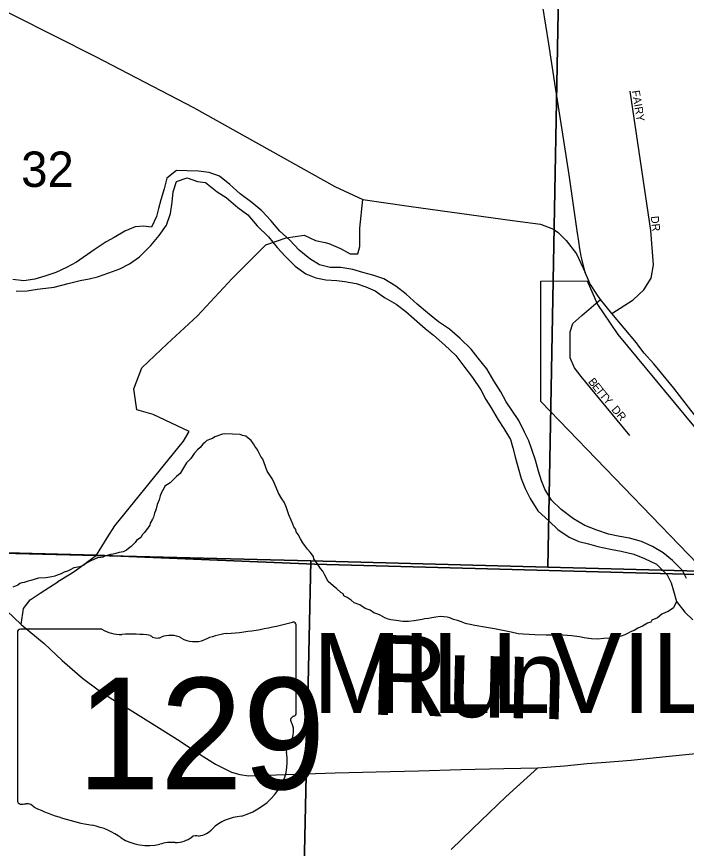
# Model space of a CAD drawing. Extents: x 1310247 to 1552180, y 377264 to 706493.
# Drawn here: x 1353470 to 1357655, y 512263 to 517460 of the extents above; entities that cross this region are included whole.
import ezdxf

# ---------------------------------------------------------------- set-up
doc = ezdxf.new("R2010")
doc.units = 0
for name, color, linetype in [('GM_X_City_Street', 7, 'Continuous'), ('GM_X_City_Street_Text', 7, 'Continuous'), ('GM_X_Corporation', 7, 'Continuous'), ('GM_X_Corporation_Text', 7, 'Continuous'), ('GM_X_County_Road', 7, 'Continuous'), ('GM_X_Major_River', 7, 'Continuous'), ('GM_X_Minor_River', 7, 'Continuous'), ('GM_X_Minor_River_Text', 7, 'Continuous'), ('GM_X_Section', 7, 'Continuous'), ('GM_X_Section_Text', 7, 'Continuous'), ('GM_X_State_Location', 7, 'Continuous'), ('GM_X_State_Route', 7, 'Continuous'), ('GM_X_State_Shield', 7, 'Continuous'), ('GM_X_Township', 7, 'Continuous'), ('GM_X_Township_Road', 7, 'Continuous'), ('GM_X_Township_ROW', 7, 'Continuous'), ('GM_X_Township_Subdivision', 7, 'Continuous'), ('GM_X_Township_Subdivision_Text', 7, 'Continuous'), ('GM_X_US_Route', 7, 'Continuous')]:
    doc.layers.add(name, color=color, linetype=linetype)

msp = doc.modelspace()

# ---------------------------------------------------------------- linework, layer by layer
at = {"layer": 'GM_X_City_Street'}
msp.add_lwpolyline([(1357301.9, 514842.7), (1357114.1, 515068.9), (1356997.6, 515211.4), (1356955.8, 515265.6), (1356929.1, 515327.9), (1356929.1, 515491), (1356944.8, 515541.8), (1357002.4, 515591.8), (1357118.5, 515691.4)], dxfattribs=at)
at = {"layer": 'GM_X_Corporation'}
msp.add_lwpolyline([(1357782.1, 513980.9), (1356746.3, 515054.6), (1356746.4, 515808), (1357034.1, 515809.6), (1357099.8, 515660.3), (1357179.4, 515543.7), (1357227.1, 515474), (1358292.8, 514186)], dxfattribs=at)
at = {"layer": 'GM_X_County_Road'}
for points in [[(1346013, 519573.1), (1346145.6, 519582.5), (1346569.2, 519625.9), (1346757.2, 519637.8), (1347170.2, 519644.3), (1347850.3, 519648.3), (1348201.7, 519645.6), (1348388.2, 519652.2), (1348771, 519650.9), (1348902.6, 519649.6), (1349052.5, 519644.3), (1349156.4, 519623.3), (1349291.9, 519579.9), (1350325.7, 519064.3), (1350759.8, 518842), (1351606.8, 518409.2), (1352154, 518126.5), (1352711.7, 517837.1), (1353450.9, 517468.8), (1353963.9, 517211), (1354574.2, 516892.8), (1355459.2, 516399.3), (1355632.3, 516317.4)], [(1355632.3, 516317.4), (1355920.6, 516276.5), (1356568.7, 516185.4), (1356742.4, 516164.2), (1356825.4, 516131.8), (1356854.4, 516110.8), (1356903.6, 516061.6), (1356967.7, 515977.3), (1357022, 515861.3)]]:
    msp.add_lwpolyline(points, dxfattribs=at)
at = {"layer": 'GM_X_Major_River'}
for points in [[(1355496.6, 515891.8), (1355428.4, 515893.2), (1355362.5, 515908.6), (1355301.1, 515946), (1355236, 516001.5), (1355177.1, 516062.8), (1355114.1, 516120.3), (1355059.3, 516185.6), (1355002.4, 516246.9), (1354939.3, 516298.4), (1354866.2, 516352), (1354803.2, 516411.5), (1354738.1, 516463), (1354672.3, 516486.4), (1354606.3, 516493.7), (1354536.1, 516497.2), (1354469.9, 516498.5), (1354408.7, 516449.6), (1354391.3, 516383.8), (1354371.8, 516316), (1354356.6, 516262.1), (1354343.5, 516210.3), (1354312, 516144.7), (1354262, 516149.7), (1354211.7, 516146.8), (1354146.9, 516120), (1354079.9, 516079.2), (1354029.1, 516052.2), (1353953.9, 516003.6), (1353843.9, 515925.6), (1353781, 515892.8), (1353714.1, 515860.1), (1353645.4, 515837.4), (1353582.8, 515818.6), (1353514.4, 515810), (1353446.3, 515817.4)], [(1353466.9, 515744.8), (1353535.1, 515747.4), (1353597.5, 515756.1), (1353651.8, 515763), (1353704.2, 515770), (1353792.9, 515792.3), (1353867.6, 515810.8), (1353924, 515821.7), (1353974.4, 515834.7), (1354047.2, 515859.3), (1354115.9, 515884), (1354174.7, 515914.8), (1354237.9, 515959.7), (1354307.6, 516030.5), (1354361.1, 516091.6), (1354406.6, 516156.8), (1354432.2, 516230.5), (1354441.7, 516300.5), (1354449.1, 516364.6), (1354468.5, 516430.3), (1354535.2, 516453.1), (1354600.9, 516429.6), (1354650.9, 516422.6), (1354724, 516365), (1354779.4, 516329.7), (1354852.3, 516268), (1354915.6, 516220.6)], [(1354915.6, 516220.6), (1354972.3, 516153.3), (1355043.1, 516083.6), (1355097.9, 516018.3), (1355148.9, 515963.1), (1355209.8, 515901.7), (1355277, 515852.2), (1355338.7, 515826.8), (1355402.7, 515815.5), (1355470.8, 515810.1), (1355520.8, 515805), (1355590.8, 515791.6), (1355652.6, 515772.3), (1355710.2, 515747), (1355769.5, 515705.7), (1355840.9, 515664.1), (1355902.1, 515616.7), (1355953.3, 515571.5), (1356022.3, 515512), (1356075.6, 515468.8), (1356146.5, 515407.1), (1356213.3, 515341.6), (1356270, 515268.2), (1356318.8, 515205), (1356371.4, 515127.7), (1356402.2, 515066.9), (1356435.2, 515016.1), (1356477.8, 514941), (1356514.7, 514886.1), (1356555.4, 514817), (1356570.4, 514764.6), (1356587.1, 514700), (1356603.9, 514641.5), (1356622.5, 514573), (1356647.3, 514512.3), (1356678.1, 514449.5), (1356726.6, 514372.2), (1356797.5, 514306.6), (1356852.6, 514255.3), (1356921.8, 514207.8), (1356983.4, 514180.4), (1357043.3, 514165.2), (1357101.2, 514149.9), (1357181.1, 514132.2), (1357247, 514118.9), (1357326.9, 514101.2), (1357392.5, 514073.8), (1357468, 514038.1), (1357534.9, 513972.5), (1357559.9, 513921.9), (1357574.9, 513871.4), (1357593.5, 513804.9), (1357644.3, 513739.6), (1357695.4, 513690.5)], [(1357654.7, 513948), (1357629.7, 513998.7), (1357568.8, 514062.1), (1357509.6, 514109.5), (1357442.3, 514149), (1357374.7, 514180.4), (1357298.9, 514200), (1357238.9, 514211.3), (1357169, 514226.8), (1357095.3, 514250.3), (1357019.7, 514280), (1356950.3, 514321.5), (1356873.3, 514379.3), (1356812.3, 514438.7), (1356769.6, 514507.8), (1356750.6, 514558.3), (1356731.8, 514618.8), (1356711.2, 514687.5), (1356688.5, 514754.1), (1356669.6, 514808.7), (1356642.7, 514863.4), (1356608.1, 514936.3), (1356563.3, 515001.4), (1356528.3, 515052.3), (1356495.5, 515115.1), (1356450.8, 515184.2), (1356408.2, 515259.3), (1356353.5, 515326.6), (1356310.5, 515381.7), (1356241.7, 515449.3), (1356174.7, 515506.8), (1356105.4, 515552.4), (1356036.4, 515610), (1355973.3, 515663.4), (1355904.4, 515725), (1355839.2, 515776.5), (1355764, 515822.1), (1355696.2, 515843.6), (1355632.3, 515860.9), (1355570.5, 515880.2), (1355496.6, 515891.8)]]:
    msp.add_lwpolyline(points, dxfattribs=at)
at = {"layer": 'GM_X_Minor_River'}
for points in [[(1355105.7, 514483), (1355080.9, 514541.7), (1355069.5, 514570.1), (1355055.9, 514588.5), (1355036.5, 514619.1), (1355017.7, 514671.7), (1355008.1, 514694), (1354996.5, 514710.3), (1354979.2, 514744.8), (1354971.5, 514759.1), (1354957.8, 514775.5), (1354950.1, 514789.7), (1354934.6, 514812.1), (1354916.9, 514826.6), (1354903.1, 514839), (1354881.1, 514843.5), (1354867.1, 514847.9), (1354819, 514851.1), (1354768.9, 514852.4), (1354756.8, 514850.7), (1354708.2, 514833.8), (1354693.9, 514824.1), (1354681.8, 514820.4), (1354659.5, 514811), (1354645.1, 514799.3), (1354632.8, 514787.5), (1354616.3, 514767.9), (1354599.9, 514752.3), (1354579.3, 514730.7), (1354566.8, 514711), (1354558.5, 514699.1), (1354531.7, 514671.7), (1354506.7, 514630.2), (1354492, 514604.5), (1354469.5, 514587), (1354428.4, 514545.9), (1354395.8, 514526.7), (1354391.5, 514514.8), (1354374.8, 514487.1), (1354366.3, 514465.2), (1354359.7, 514441.3), (1354349, 514411.5), (1354342.3, 514383.6), (1354338, 514371.7), (1354331.7, 514357.8), (1354325, 514331.9), (1354318.7, 514320), (1354304.1, 514294.3), (1354301.8, 514282.3), (1354291.4, 514268.5), (1354268.6, 514237), (1354256.3, 514223.3), (1354245.8, 514205.5), (1354219.2, 514186.1), (1354210.9, 514174.2), (1354186.3, 514148.8), (1354169.9, 514137.2), (1354155.6, 514125.5), (1354135.3, 514116), (1354111.1, 514110.5), (1354090.9, 514105), (1354072.7, 514101.5), (1354056.6, 514099.9), (1354036.3, 514092.3), (1354024.3, 514090.6), (1354010, 514083), (1353995.9, 514079.3), (1353975.8, 514077.8), (1353933.2, 514058.8), (1353902.7, 514043.5), (1353890.4, 514031.8), (1353866, 514022.4), (1353827.7, 514015.3), (1353805.4, 514003.8), (1353787.1, 513994.2), (1353766.9, 513988.7), (1353748.5, 513977.1), (1353724.3, 513969.7), (1353708.1, 513964.1), (1353689.9, 513958.5), (1353651.6, 513953.5), (1353607.3, 513950.6), (1353558.8, 513935.7), (1353542.7, 513932.1), (1353516.4, 513924.7), (1353502.2, 513921.1), (1353490.1, 513917.4), (1353477.8, 513907.6), (1353445.4, 513894.4)], [(1357593.5, 513804.9), (1357574.9, 513765.6), (1357540.2, 513742.4), (1357524, 513736.8), (1357501.7, 513725.3), (1357475.1, 513703.9), (1357438.6, 513688.8), (1357432.3, 513676.9), (1357412, 513669.4), (1357381.5, 513650.1), (1357351.1, 513638.8), (1357328.6, 513623.3), (1357310.4, 513617.7), (1357286, 513604.3), (1357269.8, 513596.7), (1357247.5, 513589.2), (1357213.3, 513584.1), (1357174.9, 513577), (1357138.7, 513573.9), (1357098.5, 513570.9), (1357062.4, 513571.8), (1357044.4, 513574.2), (1357016.4, 513578.9), (1356986.4, 513583.7), (1356936.3, 513591), (1356860.2, 513596.9), (1356838.1, 513597.4), (1356822, 513595.8), (1356777.8, 513594.9), (1356707.5, 513596.7), (1356673.5, 513599.5), (1356635.3, 513600.5), (1356603.3, 513603.3), (1356559.4, 513614.4), (1356517.4, 513621.5), (1356455.4, 513635), (1356405.4, 513642.3), (1356333.4, 513656.1), (1356303.4, 513660.9), (1356283.5, 513665.4), (1356269.5, 513669.7), (1356249.6, 513678.3), (1356223.7, 513686.9), (1356199.8, 513693.5), (1356175.9, 513702.2), (1356159.9, 513706.6), (1356139.9, 513709.1), (1356115.9, 513711.7), (1356089.7, 513708.3), (1356077.5, 513704.6), (1356063.4, 513703), (1356043.3, 513699.4), (1356021.1, 513696), (1356005, 513692.4), (1355954.6, 513683.6), (1355918.3, 513680.5), (1355884.2, 513681.3), (1355842.2, 513686.4), (1355808.2, 513691.3), (1355792.2, 513695.7), (1355770.3, 513704.2), (1355742.5, 513719), (1355726.6, 513725.4), (1355702.7, 513734), (1355679, 513750.6), (1355647.1, 513761.5), (1355613.5, 513784.3), (1355579.7, 513797.2), (1355560, 513813.8), (1355536.3, 513830.4), (1355514.4, 513841), (1355510.7, 513853.1), (1355496.8, 513861.5), (1355471.3, 513884.2), (1355447.6, 513902.8), (1355416.1, 513929.7), (1355395, 513970.3), (1355383.5, 513994.7), (1355367.8, 514011.1), (1355344.6, 514049.8), (1355327.1, 514072.3), (1355325.4, 514086.4), (1355303.9, 514113), (1355288.3, 514131.4), (1355274.6, 514149.8), (1355259.1, 514172.3), (1355243.6, 514196.7), (1355230.2, 514223.1), (1355216.5, 514241.5), (1355214.8, 514255.6), (1355201.2, 514272), (1355195.5, 514288.2), (1355186.1, 514314.5), (1355170.8, 514347), (1355153.9, 514397.5), (1355142.5, 514425.9), (1355126.9, 514446.3), (1355105.7, 514483)]]:
    msp.add_lwpolyline(points, dxfattribs=at)
at = {"layer": 'GM_X_Section'}
for points in [[(1356887, 519278.3), (1356789.5, 514019.9), (1355308.3, 514059.8), (1351534.1, 514153.2), (1351628.4, 519447.7)], [(1362094.6, 519154.1), (1362023, 513887.1), (1360737.5, 513916.3), (1356789.5, 514019.9), (1356887, 519278.3)], [(1351212.3, 514163), (1351534.1, 514153.2), (1355308.3, 514059.8), (1355190, 508595.8), (1351042.4, 508718.3)], [(1356789.5, 514019.9), (1360737.5, 513916.3), (1360552.3, 508498), (1355190, 508595.8), (1355308.3, 514059.8)]]:
    msp.add_lwpolyline(points, close=True, dxfattribs=at)
at = {"layer": 'GM_X_State_Route'}
for points in [[(1353409.6, 513746.5), (1353499.1, 513662.1), (1353641.2, 513542.7), (1353754.5, 513437.3), (1353880.8, 513327.2), (1353979.6, 513253.2), (1354070.5, 513192.9), (1354179.1, 513127.8), (1354363.2, 513014.4), (1354491, 512931.6), (1354601.2, 512859.2), (1354712.9, 512788.5), (1354811.8, 512737.8), (1354865.7, 512723.4), (1354921.2, 512716.1), (1354981.5, 512717.7), (1355093.3, 512721.7), (1355459.9, 512733.8), (1355717.2, 512740.2), (1355980.9, 512747.5), (1356244.7, 512755.5), (1356513.2, 512761.1), (1356726.7, 512765.1), (1356893.1, 512777.8), (1357035.5, 512792.9), (1357151.5, 512800.5), (1357309, 512813.7), (1357506, 512835.4), (1357713.5, 512856.1)], [(1356184.3, 512256.3), (1356318.1, 512385.4), (1356525.9, 512584.1), (1356726.7, 512765.1)]]:
    msp.add_lwpolyline(points, dxfattribs=at)
at = {"layer": 'GM_X_State_Shield'}
for p, q in [((1353476.1, 513614.5), (1353476.1, 512557.9)), ((1354002.9, 513632.7), (1353493.3, 513632.7)), ((1355216.3, 513106.1), (1355216.3, 513658.9)), ((1355216.2, 513106.3), (1355216.3, 513106.1))]:
    msp.add_line(p, q, dxfattribs=at)
for centre, major_axis, start_param, end_param in [((1354596.5, 515073.2), (1845.5, 0), 4.814394, 5.042369), ((1355197, 513661.2), (19.4, 0), 6.141152, 7.989035), ((1353496.1, 513616.7), (20.2, 0), 1.712693, 3.28349), ((1354124.3, 513755.3), (195.5, 0), 4.042523, 4.731795), ((1354189.1, 513039.5), (702, 0), 1.404758, 1.657858), ((1354348.5, 513622.2), (56.4, 0), 3.836095, 5.185415), ((1354431.3, 513500.1), (117.3, 0), 0.950623, 2.079405), ((1354582.7, 513667.6), (141.1, 0), 4.081561, 5.145723), ((1354831.9, 513309.9), (371.3, 0), 1.699011, 2.107814), ((1355211.9, 513065.5), (30, 0), 1.883978, 3.671073), ((1355195.7, 513104), (20.7, 0), 5.05454, 6.418171), ((1355021.1, 512995.7), (180, 0), 5.934695, 6.695948), ((1355285.8, 512874.8), (130.9, 0), 2.387724, 3.262537), ((1354699.8, 512804.5), (461.6, 0), 5.101752, 6.440018), ((1353496.3, 512555.5), (20.3, 0), 3.00124, 4.508301), ((1353499.3, 512663.6), (155.2, 0), 4.665946, 4.897461), ((1353531.1, 512496.9), (56, 0), 0.519207, 1.627899), ((1354237.7, 513446.2), (1332.7, 0), 4.195997, 4.488961), ((1354894.5, 512261.2), (252.8, 0), 1.647645, 2.488434), ((1353840.4, 512083.2), (417, 0), 0.823519, 1.323587), ((1354574.2, 512455.5), (149.1, 0), 4.937069, 5.64225), ((1354291.4, 512491.7), (264.6, 0), 4.026481, 4.996735), ((1354463.6, 512412.5), (141, 0), 4.691044, 5.507374), ((1354591.1, 512310.2), (39.7, 0), 1.147584, 2.315152), ((1354444.2, 512126.3), (217.4, 0), 1.495662, 1.94098)]:
    msp.add_ellipse(centre, major_axis=major_axis, ratio=0.8, start_param=start_param, end_param=end_param, dxfattribs=at)
at = {"layer": 'GM_X_Township'}
for points in [[(1368014.4, 513825.3), (1364164.5, 513845.1), (1362027.9, 513856.1), (1360591.1, 513895.4), (1359769.4, 513917.8), (1359656.5, 513920.9), (1359187.9, 513933.7), (1355331.6, 514039), (1353969.5, 514093.9), (1351561.1, 514156.6), (1351530.7, 514155.7), (1351323.3, 514149.7)], [(1351323.3, 514149.7), (1351530.7, 514155.7), (1351561.1, 514156.6), (1353969.5, 514093.9), (1355331.6, 514039), (1359187.9, 513933.7), (1359656.5, 513920.9), (1359769.4, 513917.8), (1360591.1, 513895.4), (1362027.9, 513856.1), (1364164.5, 513845.1), (1368014.4, 513825.3)]]:
    msp.add_lwpolyline(points, dxfattribs=at)
at = {"layer": 'GM_X_Township_Road'}
for points in [[(1355398.6, 516047.8), (1355421.4, 516042.8), (1355494.5, 516010.1), (1355555, 515977.3), (1355602.8, 515978.1), (1355614.6, 516023.5), (1355614.3, 516137.2), (1355632.3, 516317.4)], [(1353726.7, 513928.9), (1353728.3, 513929.9), (1353806.2, 513978.4)], [(1353499.1, 513662.1), (1353513.6, 513761), (1353554.6, 513816.5), (1353617.3, 513857.5), (1353726.7, 513928.9)]]:
    msp.add_lwpolyline(points, dxfattribs=at)
at = {"layer": 'GM_X_Township_ROW'}
for points in [[(1354036.6, 514202.5), (1354082.9, 514277.2), (1354512, 514808.1), (1354548.4, 514868.2), (1354324.1, 514974.4), (1354220.4, 515003.3), (1354202.7, 515134.8), (1354251.8, 515265.5), (1354410.1, 515414.4), (1354599.5, 515590.1), (1354817.1, 515823.1), (1355027.8, 516034.3), (1355154, 516077.8), (1355267.1, 516093.8), (1355338.2, 516061), (1355398.6, 516047.8)], [(1353806.2, 513978.4), (1353836.8, 513997.4), (1353969.5, 514093.9), (1354036.6, 514202.5)]]:
    msp.add_lwpolyline(points, dxfattribs=at)
at = {"layer": 'GM_X_Township_Subdivision'}
msp.add_lwpolyline([(1357189.9, 515604.3), (1357322.4, 515689.8), (1357389.6, 515753.5), (1357435.5, 515825.5), (1357449.5, 515908.6), (1357432.2, 516123.2), (1357304.3, 516994)], dxfattribs=at)
at = {"layer": 'GM_X_US_Route'}
for points in [[(1356997.4, 515963.4), (1356990, 516008.4), (1356982.7, 516055.6), (1356972.5, 516121.8), (1356952, 516267.3), (1356921.9, 516470.7), (1356879.7, 516752.4), (1356837.2, 517018.1), (1356795.8, 517289.1), (1356757.4, 517523.1), (1356727.7, 517724.1), (1356693.6, 517924.6), (1356665.9, 518109), (1356660.3, 518142.5)], [(1357042.4, 515813.5), (1357022, 515861.3), (1356998.7, 515955.4), (1356997.4, 515963.4)], [(1357096.3, 515724.8), (1357051.1, 515793), (1357042.4, 515813.5)], [(1357358.1, 515401.4), (1357342.3, 515422.5), (1357189.9, 515604.3), (1357118.5, 515691.4), (1357096.3, 515724.8)], [(1358395.5, 514170.2), (1358361.7, 514192.5), (1358285.6, 514260), (1358223.1, 514337.5), (1358171.2, 514400.2), (1358085.6, 514506.1), (1357950.1, 514675.1), (1357872.9, 514769), (1357801.5, 514852.3), (1357683.6, 515000.3), (1357576.7, 515138.8), (1357450.6, 515289.6), (1357391, 515357.4), (1357358.1, 515401.4)]]:
    msp.add_lwpolyline(points, dxfattribs=at)

# ---------------------------------------------------------------- texts
at = {"layer": 'GM_X_City_Street_Text'}
for s, rotation, p in [('B', 308.5944, (1357038.6, 515177.9)), ('E', 308.5892, (1357063.3, 515146.9)), ('T', 308.5892, (1357085.2, 515119.4)), ('T', 309.6844, (1357107.8, 515091.1)), ('Y', 312.0748, (1357131.8, 515062.3)), ('DR', 310.6016, (1357183.5, 515002.2))]:
    msp.add_text(s, height=50, rotation=rotation, dxfattribs=at).set_placement(p)
at = {"layer": 'GM_X_Corporation_Text'}
msp.add_text('MILLVILLE', height=500, rotation=0, dxfattribs=at).set_placement((1355319.1, 513108.1))
at = {"layer": 'GM_X_Minor_River_Text'}
msp.add_text('Run', height=500, rotation=358.5711, dxfattribs=at).set_placement((1355674, 513098.9))
at = {"layer": 'GM_X_Section_Text'}
msp.add_text('32', height=221, rotation=0, dxfattribs=at).set_placement((1353498.5, 516396))
at = {"layer": 'GM_X_State_Location'}
for s in ['s', 'r']:
    msp.add_text(s, height=1, dxfattribs=at).set_placement((1354326.7, 513015.9))
msp.add_text('129', height=1, rotation=0, dxfattribs=at).set_placement((1353973.7, 512943.2))
at = {"layer": 'GM_X_State_Shield'}
msp.add_text('129', height=696.1, dxfattribs=at).set_placement((1353847.2, 512632.4))
at = {"layer": 'GM_X_Township_Subdivision_Text'}
for s, rotation, p in [('FAIRY', 279.6887, (1357313.1, 516995.6)), ('DR', 276.3405, (1357432, 516211.8))]:
    msp.add_text(s, height=50, rotation=rotation, dxfattribs=at).set_placement(p)

doc.saveas('drawing.dxf')
